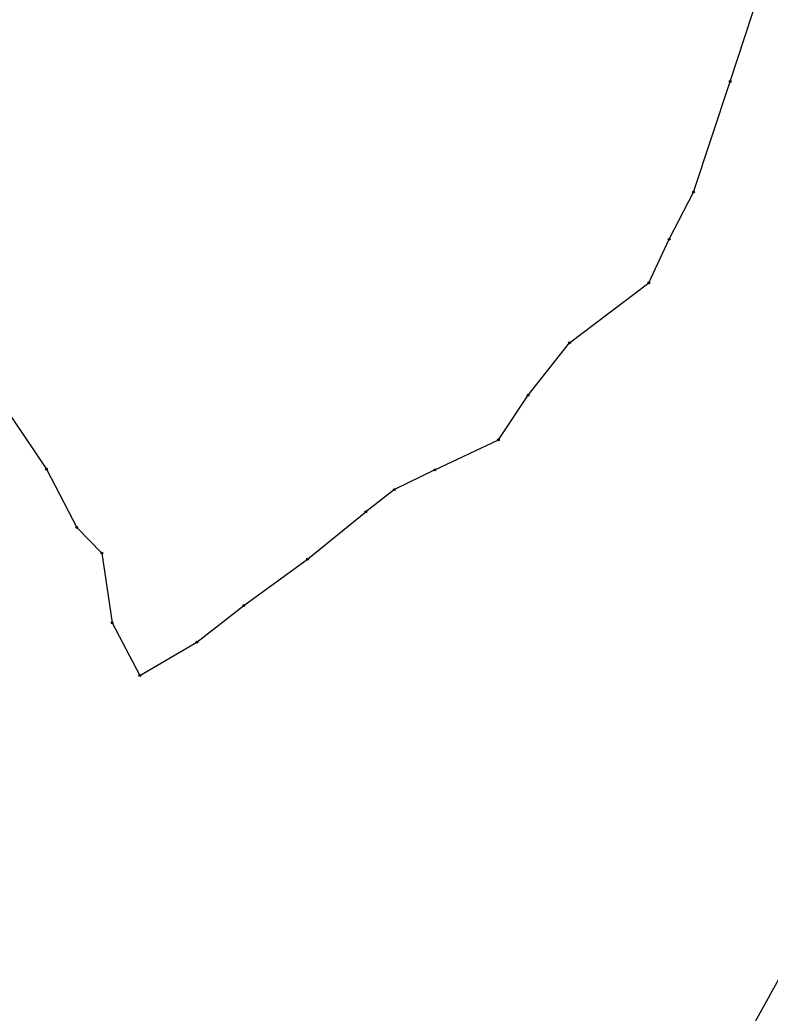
# Model space of a CAD drawing. Extents: x -547623 to -538651, y -1096714 to -1086522.
# Drawn here: x -544889 to -544490, y -1089587 to -1089058 of the extents above; entities that cross this region are included whole.
import ezdxf

# ---------------------------------------------------------------- set-up
doc = ezdxf.new("R2010")
doc.units = 0
for name, color, linetype in [('Vrstva 41', 7, 'Continuous'), ('Vrstva 52', 7, 'Continuous'), ('Vrstva 83', 7, 'Continuous')]:
    doc.layers.add(name, color=color, linetype=linetype)

msp = doc.modelspace()

# ---------------------------------------------------------------- linework, layer by layer
at = {"layer": 'Vrstva 41'}
for points in [[(-544511, -1089090.49), (-544491.22, -1089030.43)], [(-544530.56, -1089149.38), (-544511, -1089090.49)], [(-544543.45, -1089174.57), (-544530.56, -1089149.38)], [(-544554.29, -1089197.79), (-544543.45, -1089174.57)], [(-544596.55, -1089229.65), (-544554.29, -1089197.79)], [(-544618.59, -1089257.56), (-544596.55, -1089229.65)], [(-544634.34, -1089281.36), (-544618.59, -1089257.56)], [(-544897.86, -1089262.68), (-544874.87, -1089297.01)], [(-544668.18, -1089297.4), (-544634.34, -1089281.36)], [(-544874.87, -1089297.01), (-544858.8, -1089327.98)], [(-544668.18, -1089297.4), (-544689.71, -1089307.88)], [(-544689.71, -1089307.88), (-544704.92, -1089319.73)], [(-544735.95, -1089344.89), (-544704.92, -1089319.73)], [(-544845.33, -1089341.65), (-544858.8, -1089327.98)], [(-544845.33, -1089341.65), (-544839.97, -1089378.79)], [(-544769.92, -1089369.54), (-544735.95, -1089344.89)], [(-544794.81, -1089389.07), (-544769.92, -1089369.54)], [(-544839.97, -1089378.79), (-544825.23, -1089406.9)], [(-544825.23, -1089406.9), (-544794.81, -1089389.07)]]:
    msp.add_lwpolyline(points, dxfattribs=at)
at = {"layer": 'Vrstva 52'}
msp.add_lwpolyline([(-544221.5, -1089272.5), (-544230.5, -1089275.5), (-544238.5, -1089292), (-544269.5, -1089400), (-544287, -1089422.5), (-544305.5, -1089436), (-544416.5, -1089495.5), (-544459, -1089530.5), (-544479, -1089557.5), (-544547, -1089680), (-544569.5, -1089712), (-544571, -1089746.5), (-544579, -1089769), (-544593, -1089787), (-544615.5, -1089805), (-544740.5, -1089877), (-544773.66, -1089905.88), (-544802.5, -1089931), (-544826, -1089960), (-544836.31, -1089982.4), (-544851.72, -1090002.84), (-544873.55, -1090033.27), (-544883.87, -1090048.13), (-544893.07, -1090059.76)], dxfattribs=at)
at = {"layer": 'Vrstva 83'}
for centre, radius in [((-544511, -1089090.49), 0.5), ((-544511, -1089090.49), 0.1), ((-544530.56, -1089149.38), 0.5), ((-544530.56, -1089149.38), 0.1), ((-544543.45, -1089174.57), 0.5), ((-544543.45, -1089174.57), 0.1), ((-544554.29, -1089197.79), 0.5), ((-544554.29, -1089197.79), 0.1), ((-544596.55, -1089229.65), 0.5), ((-544596.55, -1089229.65), 0.1), ((-544618.59, -1089257.56), 0.5), ((-544618.59, -1089257.56), 0.1), ((-544634.34, -1089281.36), 0.5), ((-544634.34, -1089281.36), 0.1), ((-544874.87, -1089297.01), 0.5), ((-544874.87, -1089297.01), 0.1), ((-544668.18, -1089297.4), 0.5), ((-544668.18, -1089297.4), 0.1), ((-544689.71, -1089307.88), 0.5), ((-544689.71, -1089307.88), 0.1), ((-544704.92, -1089319.73), 0.5), ((-544704.92, -1089319.73), 0.1), ((-544858.8, -1089327.98), 0.5), ((-544858.8, -1089327.98), 0.1), ((-544845.33, -1089341.65), 0.5), ((-544845.33, -1089341.65), 0.1), ((-544735.95, -1089344.89), 0.5), ((-544735.95, -1089344.89), 0.1), ((-544769.92, -1089369.54), 0.5), ((-544769.92, -1089369.54), 0.1), ((-544839.97, -1089378.79), 0.5), ((-544839.97, -1089378.79), 0.1), ((-544794.81, -1089389.07), 0.5), ((-544794.81, -1089389.07), 0.1), ((-544825.23, -1089406.9), 0.5), ((-544825.23, -1089406.9), 0.1)]:
    msp.add_circle(centre, radius, dxfattribs=at)

doc.saveas('drawing.dxf')
